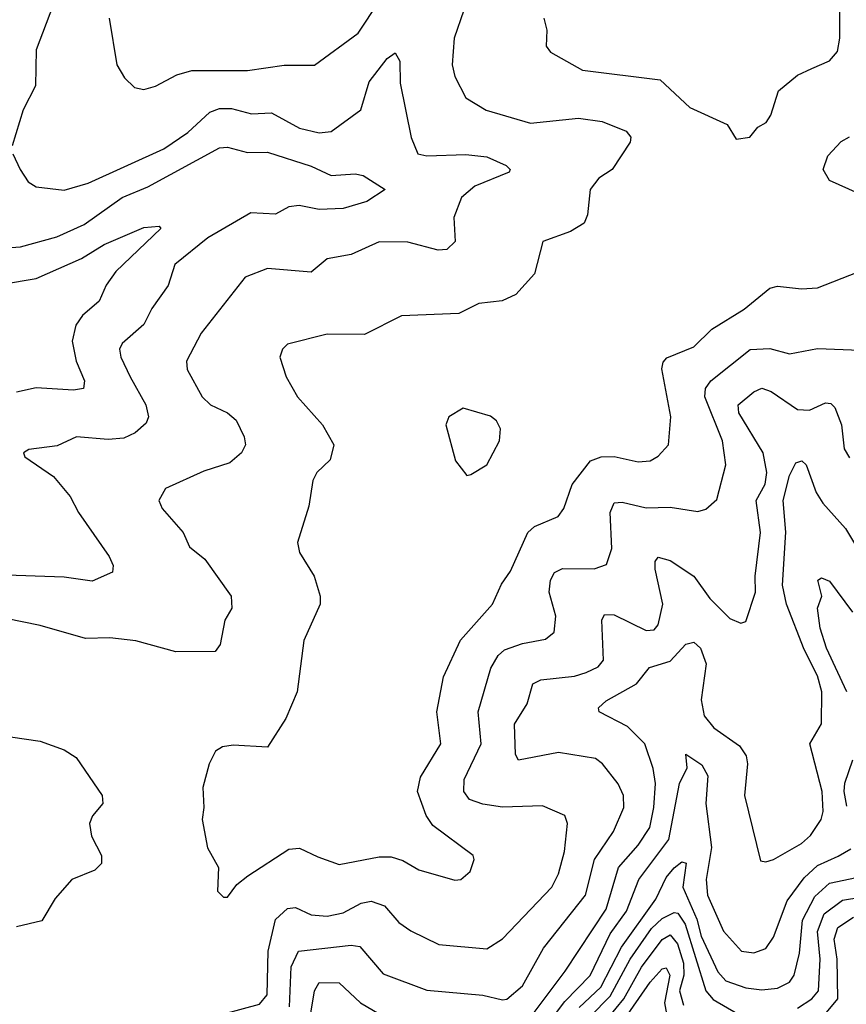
# Model space of a CAD drawing. Extents: x 1308313 to 1441400, y 959662 to 1036319.
# Tile 590 of 656: x 1415733 to 1417807, y 985262 to 987731. Entities that reach past the tile are written whole.
import ezdxf

# ---------------------------------------------------------------- set-up
doc = ezdxf.new("R2010")
doc.units = 0

msp = doc.modelspace()

# ---------------------------------------------------------------- linework, layer by layer
at = {"layer": '0CON10XD'}
for points in [[(1415825, 987788), (1415774.7, 987655.3), (1415772.7, 987565), (1415742.1, 987505), (1415714.4, 987415)], [(1415957.5, 987735), (1415977.5, 987617.5), (1415996, 987585), (1416021.3, 987561.3), (1416045, 987555.7), (1416074.1, 987564.1), (1416127.6, 987592.4), (1416165, 987603.9), (1416305, 987603.2), (1416397.3, 987617.3), (1416472.9, 987617.1), (1416582.6, 987697.4), (1416635, 987776.8)], [(1417048.6, 987735), (1417055.7, 987705), (1417054.3, 987665), (1417065, 987649.2), (1417145, 987604.6), (1417339.9, 987579.9), (1417415, 987510.5), (1417508.3, 987468.3), (1417531.2, 987431.2), (1417565, 987436.7), (1417585, 987461.2), (1417606.6, 987473.4), (1417618.3, 987491.7), (1417637.2, 987552.8), (1417685, 987592.2), (1417721.2, 987608.8), (1417765, 987628.1), (1417785, 987651.2), (1417790.8, 987685), (1417790.7, 987785)], [(1416848, 987755), (1416823.1, 987685), (1416818.1, 987618.1), (1416825, 987588.8), (1416852.5, 987535), (1416904.1, 987504.1), (1417015, 987471.6), (1417135, 987483.7), (1417195, 987475.3), (1417255, 987451.4), (1417266.4, 987436.4), (1417265, 987423.8), (1417220, 987355), (1417186.2, 987333.8), (1417164.3, 987305), (1417158, 987242), (1417149.3, 987220.7), (1417115, 987200), (1417046, 987175), (1417025, 987094), (1416977.9, 987042.1), (1416943.7, 987026.3), (1416885, 987019.5), (1416835, 986994.4), (1416691.7, 986988.3), (1416598.5, 986941.5), (1416505, 986942.1), (1416405, 986917.1), (1416392.5, 986905), (1416385.7, 986885), (1416401.9, 986835), (1416430, 986785), (1416492.7, 986715), (1416521.5, 986665), (1416512.7, 986627.3), (1416479.2, 986595), (1416468.6, 986575), (1416459.1, 986510.9), (1416430.3, 986419.7), (1416435.7, 986395), (1416472.2, 986335), (1416487.5, 986285), (1416487.5, 986265), (1416446.1, 986173.9), (1416429.5, 986045), (1416401.4, 985978.6), (1416355, 985906.2), (1416268.8, 985911.2), (1416242.5, 985907.5), (1416225, 985896.7), (1416208.8, 985865), (1416192.5, 985805), (1416195.8, 985755), (1416191.4, 985725), (1416204.3, 985654.3), (1416232, 985605), (1416230, 985545), (1416245, 985530), (1416255, 985530), (1416278.1, 985561.9), (1416306, 985584), (1416408.9, 985651.1), (1416435, 985653.5), (1416481.7, 985631.7), (1416535, 985612.2), (1416635, 985631.8), (1416665, 985631.8), (1416695, 985622.1), (1416735, 985598.5), (1416825, 985573.1), (1416840, 985575), (1416863.3, 985595), (1416873.8, 985625), (1416871.2, 985635), (1416770.2, 985710.2), (1416753.4, 985735), (1416731.2, 985795), (1416738.7, 985831.3), (1416789.7, 985915), (1416780.3, 985995), (1416796.8, 986083.2), (1416839.4, 986175), (1416919.2, 986265), (1416942.1, 986315), (1416965, 986348.1), (1417008.2, 986445), (1417025, 986459.6), (1417084.7, 986485.3), (1417098.2, 986505), (1417119.6, 986565), (1417165.7, 986624.3), (1417192.5, 986635)], [(1415716, 987395), (1415734.2, 987355), (1415754.6, 987324.6), (1415775, 987312.2), (1415845, 987303.2), (1415905, 987321.4), (1416095, 987407), (1416155, 987448.4), (1416210.8, 987499.2), (1416235, 987508.7), (1416265, 987508), (1416315, 987495.2), (1416365, 987497.5), (1416435, 987458.6), (1416485, 987447.1), (1416515, 987450.4), (1416589.2, 987505), (1416610, 987575), (1416655, 987633.5), (1416675, 987647.5), (1416686.9, 987626.9), (1416688, 987572), (1416715.7, 987435.7), (1416732.7, 987395), (1416755, 987389.2), (1416853.1, 987393.1), (1416905, 987387.3), (1416954, 987365), (1416963.8, 987355), (1416961.2, 987348.8), (1416875, 987313.2), (1416841.5, 987285), (1416822.7, 987235), (1416825.6, 987175), (1416805.3, 987154.7), (1416783.1, 987153.1), (1416707, 987173), (1416635, 987173.8), (1416565, 987142.1), (1416505, 987131.5), (1416465, 987098.2), (1416355, 987106.9), (1416299.2, 987085), (1416188.8, 986945), (1416152.1, 986875), (1416153.4, 986853.4), (1416190.9, 986785), (1416211.9, 986765), (1416254.7, 986744.7), (1416276.3, 986726.4), (1416296.4, 986685), (1416300, 986665), (1416290, 986645), (1416260.2, 986619.8), (1416195, 986599.1), (1416098.8, 986555), (1416082.5, 986525), (1416090.8, 986505), (1416143.6, 986445), (1416159.1, 986409.1), (1416198.3, 986378.3), (1416264.3, 986285), (1416265.7, 986255), (1416248.1, 986225), (1416236.4, 986163.6), (1416223.4, 986146.6), (1416125, 986145.5), (1416025, 986172.9), (1415959.3, 986180.7), (1415898.7, 986178.7), (1415785, 986211.5), (1415575, 986254.7)], [(1417837.8, 987295), (1417765, 987327.7), (1417749.3, 987355), (1417760.8, 987389.2), (1417794.2, 987425.8), (1417815, 987437.5)], [(1415665, 987156.6), (1415735, 987161.4), (1415826.2, 987186.2), (1415895, 987217.3), (1415990.4, 987285), (1416055, 987312), (1416235, 987409.3), (1416255, 987411.2), (1416305, 987398.3), (1416355, 987398.8), (1416465, 987363.7), (1416515, 987340.3), (1416575, 987344.3), (1416595, 987340), (1416650, 987305), (1416604.2, 987275), (1416545, 987257.9), (1416485, 987255.3), (1416434.7, 987264.7), (1416408.4, 987261.6), (1416375, 987243.3), (1416313.4, 987246.6), (1416205, 987183.7), (1416123, 987117), (1416105.7, 987064.3), (1416065, 987007.1), (1416045, 986966.9), (1415990.9, 986919.1), (1415983.9, 986905), (1415986.9, 986885), (1416010.3, 986835), (1416050, 986765), (1416056.9, 986735), (1416050.9, 986719.1), (1416022.9, 986695), (1415995, 986681.3), (1415955, 986677.8), (1415875.5, 986684.5), (1415827.8, 986662.2), (1415756.7, 986653.3), (1415742.9, 986645), (1415746.7, 986635), (1415818.1, 986585), (1415860, 986535), (1415880.7, 986495), (1415957.5, 986385), (1415967.9, 986362.1), (1415966.2, 986345), (1415915, 986322.7), (1415845, 986333.2), (1415675, 986338.8)], [(1415605, 987053.7), (1415775, 987082.2), (1415888.1, 987131.9), (1415945, 987167.1), (1416045, 987209.6), (1416083, 987213), (1416087.7, 987207.7), (1415975, 987099.1), (1415950.3, 987065), (1415933.2, 987025), (1415890.8, 986989.2), (1415873.9, 986965), (1415864.8, 986924.8), (1415874.7, 986875), (1415896.2, 986825), (1415893.7, 986806.3), (1415868.3, 986801.7), (1415775, 986807.4), (1415725, 986796.8)], [(1417192.5, 986635), (1417225, 986635.9), (1417285, 986622.5), (1417315, 986624.5), (1417335, 986636.7), (1417361.1, 986665), (1417366.9, 986735), (1417344.7, 986855.3), (1417347.7, 986872.3), (1417356.9, 986883.1), (1417425, 986910.3), (1417470, 986955), (1417550.9, 987005), (1417615, 987057.7), (1417635, 987062.3), (1417695, 987056.2), (1417735, 987058.9), (1417835, 987097.5)], [(1416205, 985226.9), (1416335, 985262.2), (1416354.4, 985285.6), (1416356.7, 985395), (1416375, 985473.9), (1416405, 985502.2), (1416425, 985504.7), (1416465, 985486.2), (1416505, 985482.5), (1416545, 985491.4), (1416590, 985515), (1416615, 985520.4), (1416648.3, 985508.3), (1416685, 985467.1), (1416715, 985446.2), (1416785, 985411.5), (1416905, 985400.4), (1416945, 985425.6), (1417068.4, 985555), (1417085, 985588.6), (1417100, 985645), (1417107.5, 985715), (1417101.2, 985735), (1417045, 985759.1), (1416945, 985756.4), (1416895, 985763.8), (1416861.8, 985775), (1416847.4, 985795), (1416848.3, 985825), (1416891.1, 985915), (1416883.4, 985995), (1416915.3, 986105), (1416933.5, 986136.5), (1416949.4, 986150.6), (1416995, 986166.9), (1417052.9, 986177.1), (1417074.5, 986195), (1417078.5, 986235), (1417061.6, 986295), (1417065.3, 986325), (1417075.2, 986344.8), (1417095.3, 986354.7), (1417175, 986353.8), (1417205.6, 986365), (1417219.4, 986405), (1417214.7, 986495), (1417225, 986519.1), (1417245, 986521.2), (1417305, 986506.7), (1417365, 986508.1), (1417435, 986497.3), (1417455, 986503.3), (1417482.2, 986527.8), (1417505.4, 986615), (1417496.4, 986675), (1417452.5, 986785), (1417453.6, 986806.4), (1417467.7, 986825), (1417566, 986904), (1417615, 986906.7), (1417665, 986893.2), (1417735, 986906.1), (1417842.4, 986902.4)], [(1416410.3, 985255), (1416414.6, 985355.4), (1416433.3, 985395), (1416565, 985410), (1416586.7, 985406.7), (1416645, 985338.2), (1416755, 985297.4), (1416895, 985284.2), (1416945, 985272.5), (1416955.4, 985274.6), (1416995, 985308.2), (1417047.3, 985402.7), (1417152.7, 985535), (1417175.5, 985625), (1417223.3, 985695), (1417249.5, 985755), (1417248.4, 985785), (1417235, 985814.3), (1417195.6, 985865), (1417178.1, 985878.1), (1417085, 985892.9), (1416985, 985874.3), (1416977.7, 985887.7), (1416975, 985963.8), (1417006.6, 986015), (1417021.2, 986065), (1417041.2, 986075), (1417125, 986084.4), (1417155, 986093.5), (1417185, 986107.8), (1417198.3, 986125), (1417193.8, 986225), (1417201, 986239), (1417225, 986238.3), (1417305, 986199.5), (1417325, 986201.1), (1417335, 986213.6), (1417347.3, 986265), (1417327.4, 986352.6), (1417327.6, 986372.4), (1417335, 986383.1), (1417365, 986374.6), (1417424.6, 986335), (1417465, 986279.2), (1417515, 986229.2), (1417542.5, 986217.5), (1417555, 986222), (1417579.7, 986295), (1417578.8, 986335), (1417591.6, 986445), (1417581.1, 986525), (1417604.1, 986565.9), (1417607.5, 986595), (1417598.5, 986645), (1417537.8, 986745), (1417535.8, 986765), (1417575, 986798.1), (1417595, 986806.6), (1417618.8, 986798.8), (1417685, 986753.3), (1417715, 986752.1), (1417755, 986770.4), (1417768.6, 986768.6), (1417778.5, 986758.5), (1417795.4, 986715), (1417801.5, 986655), (1417815, 986631.9)], [(1416855, 986587.5), (1416865, 986590), (1416905.8, 986614.2), (1416937.5, 986675), (1416940, 986705), (1416930, 986725), (1416915, 986736.7), (1416846.4, 986756.4), (1416810, 986735), (1416802.5, 986715), (1416826.7, 986625), (1416855, 986587.5)], [(1417008.8, 985221.2), (1417102, 985345), (1417205, 985500.5), (1417235.5, 985604.5), (1417285, 985660.5), (1417314.4, 985705), (1417324.8, 985754.8), (1417328.2, 985815), (1417322.8, 985852.8), (1417301.6, 985915), (1417258, 985958), (1417187.1, 985995), (1417185.6, 986005), (1417205, 986022.9), (1417280.8, 986065), (1417313.9, 986106.1), (1417365, 986122.4), (1417405, 986164.5), (1417425, 986170), (1417441.5, 986155), (1417455.3, 986115.3), (1417442.8, 986025), (1417450.6, 985985), (1417475, 985955.4), (1417539.7, 985909.7), (1417556.1, 985885), (1417559.3, 985865), (1417551.8, 985785), (1417591.7, 985621.7), (1417605, 985618.6), (1417625, 985624.5), (1417695, 985665.3), (1417717.1, 985685), (1417743.8, 985725), (1417749.5, 985745), (1417746.7, 985795), (1417715.9, 985915), (1417745.3, 985965), (1417745.9, 986045), (1417734.8, 986085), (1417701.8, 986151.8), (1417657.6, 986265), (1417647, 986313), (1417655.6, 986445.6), (1417649, 986525), (1417665, 986587.8), (1417680.3, 986619.7), (1417695.6, 986625), (1417706.3, 986615), (1417731.4, 986545), (1417748.1, 986518.1), (1417805.4, 986455), (1417853.8, 986373.8)], [(1417808.5, 986045), (1417757.7, 986155), (1417742.1, 986205), (1417734.7, 986255), (1417745.6, 986285.6), (1417736.2, 986325), (1417745, 986330.8), (1417765, 986322.9), (1417823, 986245)], [(1415635, 985943.1), (1415785, 985921.5), (1415845, 985899.6), (1415875, 985880.6), (1415940, 985785), (1415942, 985765), (1415915.7, 985734.3), (1415908.6, 985715), (1415913.6, 985683.6), (1415938.6, 985635), (1415938.6, 985615), (1415921.8, 985598.2), (1415864.3, 985575), (1415822.8, 985527.2), (1415788.8, 985471.2), (1415725, 985455.8)], [(1417015.1, 985155), (1417101.4, 985268.6), (1417165, 985333.9), (1417215, 985438), (1417255.8, 985495), (1417286.7, 985575), (1417361.9, 985675), (1417388.9, 985815), (1417407.7, 985855), (1417405, 985888.8), (1417445, 985862.1), (1417459.6, 985835), (1417454.8, 985765), (1417469.1, 985655), (1417455.5, 985575), (1417459.1, 985535), (1417499.2, 985445), (1417544.5, 985395), (1417575, 985391.1), (1417605, 985401.5), (1417625, 985430), (1417658.7, 985521.3), (1417701.6, 985578.4), (1417735, 985609.5), (1417786.6, 985633.4), (1417818.7, 985651.3)], [(1417808.8, 985758.8), (1417802.2, 985795), (1417803.4, 985816.6), (1417823.4, 985875)], [(1417136.8, 985253.2), (1417191.8, 985305), (1417243.2, 985405), (1417329.5, 985525), (1417355, 985579.7), (1417375, 985603.7), (1417395, 985619.3), (1417405.6, 985615.6), (1417397.4, 985555), (1417432.4, 985475), (1417442.8, 985432.8), (1417485, 985342.7), (1417505, 985320.7), (1417555, 985303.3), (1417595, 985297.7), (1417635, 985302), (1417665, 985317.1), (1417676.7, 985335), (1417689.8, 985390.2), (1417697.2, 985472.8), (1417728.2, 985531.8), (1417765, 985565.4), (1417865, 985586.6)], [(1417685, 985251.6), (1417721.2, 985275), (1417737.5, 985295), (1417741.5, 985375), (1417734.6, 985444.6), (1417751.7, 985488.3), (1417797.5, 985522.5), (1417895, 985538.8)], [(1417165, 985230.9), (1417215, 985282.3), (1417265.3, 985374.7), (1417318.3, 985451.7), (1417345, 985476.7), (1417375, 985492.1), (1417385, 985490.2), (1417402.6, 985462.7), (1417454.8, 985295), (1417473.4, 985273.4), (1417535, 985237.9)], [(1417745, 985225.8), (1417786.4, 985275), (1417784.7, 985375), (1417777.1, 985425), (1417786, 985454), (1417825, 985480.5)], [(1417191.6, 985205), (1417249.2, 985275), (1417293.8, 985355), (1417345, 985424.5), (1417365, 985435.5), (1417383.5, 985413.5), (1417399.2, 985365), (1417399.6, 985335), (1417388.6, 985295), (1417399.2, 985259.2)], [(1417216.4, 985175), (1417315, 985317.5), (1417345, 985350.7), (1417355, 985353.1), (1417364.5, 985335), (1417351.2, 985265), (1417358.2, 985228.2)], [(1416455.9, 985194.1), (1416473, 985295), (1416485, 985316.4), (1416535, 985315.8), (1416588.4, 985265), (1416635, 985237.6)]]:
    msp.add_lwpolyline(points, dxfattribs=at)

doc.saveas('drawing.dxf')
